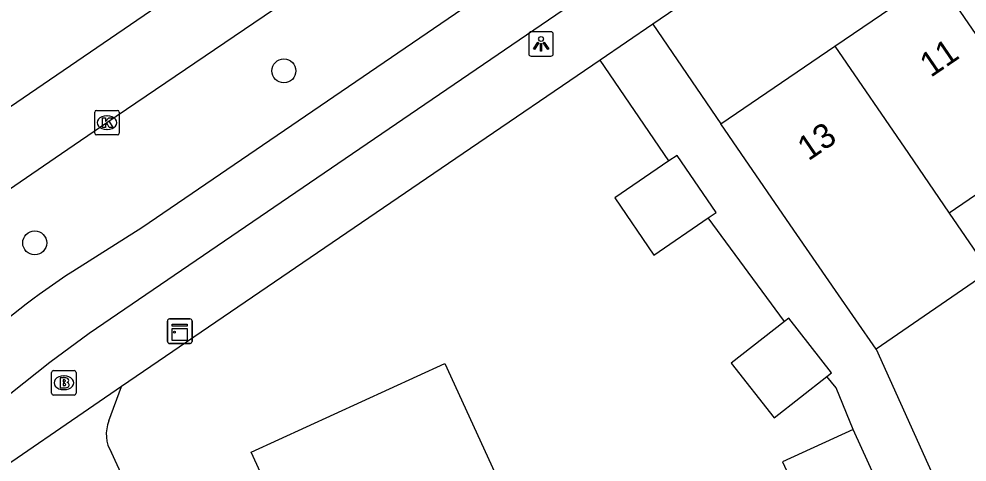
# Model space of a CAD drawing. Extents: x 158087 to 159494, y 382905 to 383981.
# Drawn here: x 158772.55 to 158811.22, y 383737.41 to 383755.5 of the extents above; entities that cross this region are included whole.
import ezdxf

# ---------------------------------------------------------------- set-up
doc = ezdxf.new("R2010")
doc.units = 0
for name, color, linetype in [('IMGEO_Boom', 7, 'Continuous'), ('IMGEO_Brandkraan', 7, 'Continuous'), ('IMGEO_Fietspad_gesloten', 7, 'Continuous'), ('IMGEO_Kast', 7, 'Continuous'), ('IMGEO_Kolk', 7, 'Continuous'), ('IMGEO_Lichtpunt', 7, 'Continuous'), ('IMGEO_Pand', 7, 'Continuous'), ('IMGEO_Pand_nummerreeks', 7, 'Continuous'), ('IMGEO_Rijbaan_regionaal_gesloten', 7, 'Continuous'), ('IMGEO_Voetpad_open', 7, 'Continuous')]:
    doc.layers.add(name, color=color, linetype=linetype)

msp = doc.modelspace()

# ---------------------------------------------------------------- linework, layer by layer
at = {"layer": 'IMGEO_Boom'}
for centre in [(158783.358, 383753.378), (158773.193, 383746.354)]:
    msp.add_circle(centre, 0.489, dxfattribs=at)
at = {"layer": 'IMGEO_Brandkraan'}
for p, q in [((158773.881, 383740.217), (158773.881, 383741.069)), ((158773.956, 383741.143), (158774.808, 383741.143)), ((158774.369, 383740.923), (158774.394, 383740.923)), ((158774.882, 383741.069), (158774.882, 383740.217)), ((158774.808, 383740.143), (158773.956, 383740.143)), ((158774.392, 383740.363), (158774.367, 383740.363))]:
    msp.add_line(p, q, dxfattribs=at)
for points in [[(158773.881, 383740.217), (158773.881, 383741.069)], [(158773.956, 383741.143), (158774.808, 383741.143)], [(158774.229, 383740.843), (158774.229, 383740.443), (158774.442, 383740.443)], [(158774.46, 383740.843), (158774.229, 383740.843)], [(158774.882, 383741.069), (158774.882, 383740.217)], [(158774.408, 383740.762), (158774.354, 383740.762), (158774.354, 383740.686)], [(158774.354, 383740.686), (158774.407, 383740.686)], [(158774.416, 383740.61), (158774.354, 383740.61), (158774.354, 383740.529)], [(158774.354, 383740.529), (158774.416, 383740.529)], [(158774.808, 383740.143), (158773.956, 383740.143)]]:
    msp.add_lwpolyline(points, dxfattribs=at)
for centre, radius, start, end in [((158773.958, 383741.067), 0.0765, 91.552, 178.448), ((158773.958, 383741.067), 0.0765, 91.552, 178.448), ((158774.464, 383740.698), 0.145, 59.4692, 91.5367), ((158774.806, 383741.067), 0.0765, 1.552, 88.448), ((158774.806, 383741.067), 0.0765, 1.552, 88.448), ((158774.409, 383740.724), 0.0379, 267.8285, 90.9355), ((158774.417, 383740.569), 0.0404, 269.8759, 90.5077), ((158774.448, 383740.694), 0.251, 268.6676, 293.5347), ((158774.489, 383740.745), 0.0922, 285.5137, 58.1501), ((158774.494, 383740.553), 0.105, 301.3115, 78.989), ((158773.958, 383740.219), 0.0765, 181.552, 268.448), ((158773.958, 383740.219), 0.0765, 181.552, 268.448), ((158774.806, 383740.219), 0.0765, 271.552, 358.448), ((158774.806, 383740.219), 0.0765, 271.552, 358.448)]:
    msp.add_arc(centre, radius, start, end, dxfattribs=at)
for centre, major_axis, ratio, start_param, end_param in [((158774.368, 383740.643), (-0.387, 0.002), 0.722429, 4.712389, 7.853982), ((158774.393, 383740.643), (-0.39, 0.002), 0.717154, 1.570796, 4.712389)]:
    msp.add_ellipse(centre, major_axis=major_axis, ratio=ratio, start_param=start_param, end_param=end_param, dxfattribs=at)
at = {"layer": 'IMGEO_Fietspad_gesloten'}
for points in [[(158770.209, 383738.701), (158772.212, 383740.22), (158773.808, 383741.481), (158775.412, 383742.665), (158786.151, 383750), (158825.828, 383777.101), (158827.694, 383778.373)], [(158823.485, 383778.528), (158822.201, 383777.465), (158802.55, 383764.044), (158777.556, 383746.976), (158774.741, 383745.191)]]:
    msp.add_lwpolyline(points, dxfattribs=at)
msp.add_arc((158791.144, 383719.983), 30.075, 123.0517, 133.1374, dxfattribs=at)
at = {"layer": 'IMGEO_Kast'}
for p, q in [((158778.61, 383742.325), (158778.61, 383743.166)), ((158778.61, 383743.166), (158778.61, 383742.325)), ((158778.685, 383743.25), (158779.526, 383743.25)), ((158779.526, 383743.25), (158778.685, 383743.25)), ((158779.61, 383743.175), (158779.61, 383742.334)), ((158779.61, 383742.334), (158779.61, 383743.175)), ((158779.535, 383742.25), (158778.694, 383742.25)), ((158778.694, 383742.25), (158779.535, 383742.25))]:
    msp.add_line(p, q, dxfattribs=at)
for points in [[(158778.805, 383743.04), (158779.405, 383743.04), (158779.405, 383742.955), (158778.805, 383742.955), (158778.805, 383743.04)], [(158778.805, 383742.865), (158779.405, 383742.865), (158779.405, 383742.376), (158778.805, 383742.376), (158778.805, 383742.865)]]:
    msp.add_lwpolyline(points, dxfattribs=at)
msp.add_circle((158778.889, 383742.714), 0.0377, dxfattribs=at)
for centre, start, end in [((158778.688, 383743.172), 92.4484, 184.2845), ((158778.688, 383743.172), 92.4484, 184.2845), ((158779.532, 383743.172), 2.4484, 94.2845), ((158779.532, 383743.172), 2.4484, 94.2845), ((158778.688, 383742.328), 182.4484, 274.2845), ((158778.688, 383742.328), 182.4484, 274.2845), ((158779.532, 383742.328), 272.4484, 4.2845), ((158779.532, 383742.328), 272.4484, 4.2845)]:
    msp.add_arc(centre, 0.0779, start, end, dxfattribs=at)
at = {"layer": 'IMGEO_Kolk'}
for p, q in [((158775.64, 383750.838), (158775.64, 383751.69)), ((158775.715, 383751.764), (158776.567, 383751.764)), ((158776.641, 383751.69), (158776.641, 383750.838)), ((158776.128, 383751.544), (158776.153, 383751.544)), ((158776.151, 383750.984), (158776.126, 383750.984)), ((158776.567, 383750.764), (158775.715, 383750.764))]:
    msp.add_line(p, q, dxfattribs=at)
for points in [[(158775.64, 383750.838), (158775.64, 383751.69)], [(158775.715, 383751.764), (158776.567, 383751.764)], [(158776.641, 383751.69), (158776.641, 383750.838)], [(158775.961, 383751.464), (158776.084, 383751.464), (158776.084, 383751.313), (158776.214, 383751.464), (158776.378, 383751.464), (158776.232, 383751.313), (158776.385, 383751.064), (158776.233, 383751.064), (158776.148, 383751.228), (158776.084, 383751.161), (158776.084, 383751.064), (158775.961, 383751.064), (158775.961, 383751.464)], [(158776.567, 383750.764), (158775.715, 383750.764)]]:
    msp.add_lwpolyline(points, dxfattribs=at)
for centre, start, end in [((158775.717, 383751.688), 91.552, 178.448), ((158775.717, 383751.688), 91.552, 178.448), ((158776.565, 383751.688), 1.552, 88.448), ((158776.565, 383751.688), 1.552, 88.448), ((158775.717, 383750.84), 181.552, 268.448), ((158775.717, 383750.84), 181.552, 268.448), ((158776.565, 383750.84), 271.552, 358.448), ((158776.565, 383750.84), 271.552, 358.448)]:
    msp.add_arc(centre, 0.0765, start, end, dxfattribs=at)
for centre, major_axis, ratio, start_param, end_param in [((158776.127, 383751.264), (-0.387, 0.002), 0.722429, 4.712389, 7.853982), ((158776.152, 383751.264), (-0.39, 0.002), 0.717154, 1.570796, 4.712389)]:
    msp.add_ellipse(centre, major_axis=major_axis, ratio=ratio, start_param=start_param, end_param=end_param, dxfattribs=at)
at = {"layer": 'IMGEO_Lichtpunt'}
for p, q in [((158793.348, 383754.882), (158793.348, 383754.075)), ((158793.348, 383754.882), (158793.348, 383754.075)), ((158794.25, 383754.977), (158793.442, 383754.977)), ((158794.25, 383754.977), (158793.442, 383754.977)), ((158794.344, 383754.075), (158794.344, 383754.882)), ((158794.344, 383754.075), (158794.344, 383754.882)), ((158793.442, 383753.981), (158794.25, 383753.981)), ((158793.442, 383753.981), (158794.25, 383753.981))]:
    msp.add_line(p, q, dxfattribs=at)
for points in [[(158793.722, 383754.546), (158793.761, 383754.518), (158793.573, 383754.256), (158793.535, 383754.283), (158793.722, 383754.546)], [(158793.824, 383754.498), (158793.871, 383754.498), (158793.871, 383754.176), (158793.824, 383754.176), (158793.824, 383754.498)], [(158793.934, 383754.518), (158793.972, 383754.545), (158794.159, 383754.283), (158794.12, 383754.255), (158793.934, 383754.518)]]:
    msp.add_lwpolyline(points, dxfattribs=at)
msp.add_circle((158793.847, 383754.68), 0.0994, dxfattribs=at)
for centre, start, end in [((158793.442, 383754.882), 90, 180), ((158793.442, 383754.882), 90, 180), ((158794.25, 383754.882), 0, 90), ((158794.25, 383754.882), 0, 90), ((158793.442, 383754.075), 180, 270), ((158793.442, 383754.075), 180, 270), ((158794.25, 383754.075), 270, 0), ((158794.25, 383754.075), 270, 360)]:
    msp.add_arc(centre, 0.0946, start, end, dxfattribs=at)
at = {"layer": 'IMGEO_Pand'}
for points in [[(158805.832, 383754.388), (158809.98, 383757.221)], [(158809.98, 383757.221), (158814.639, 383750.401)], [(158801.18, 383751.21), (158805.832, 383754.388)], [(158805.832, 383754.388), (158808.83, 383750), (158810.489, 383747.572)], [(158807.517, 383742.011), (158805.86, 383744.416), (158804.014, 383747.091), (158802.013, 383750), (158801.18, 383751.21)], [(158814.639, 383750.401), (158814.051, 383750), (158810.489, 383747.572)], [(158800.669, 383747.382), (158800.986, 383747.599), (158799.397, 383749.927), (158799.065, 383749.7)], [(158799.065, 383749.7), (158796.852, 383748.189), (158798.442, 383745.86), (158800.669, 383747.382)], [(158810.489, 383747.572), (158812.13, 383745.189), (158807.517, 383742.011)], [(158805.505, 383740.907), (158805.696, 383741.057), (158803.95, 383743.28), (158803.777, 383743.145)], [(158803.777, 383743.145), (158801.608, 383741.441), (158803.354, 383739.218), (158805.505, 383740.907)], [(158784.045, 383733.385), (158782.018, 383737.807), (158789.927, 383741.433), (158791.954, 383737.012)], [(158806.572, 383738.74), (158803.698, 383737.422), (158804.919, 383734.759), (158807.793, 383736.077)], [(158807.793, 383736.077), (158806.572, 383738.74)]]:
    msp.add_lwpolyline(points, dxfattribs=at)
at = {"layer": 'IMGEO_Rijbaan_regionaal_gesloten'}
for points in [[(158713.729, 383711.318), (158721.008, 383716.999), (158733.08, 383725.345), (158755.207, 383740.379), (158769.14, 383749.844), (158808.862, 383776.996), (158819.762, 383784.014)], [(158771.627, 383748.191), (158774.283, 383750), (158776.14, 383751.265), (158789.734, 383760.506), (158805.825, 383771.473)]]:
    msp.add_lwpolyline(points, dxfattribs=at)
at = {"layer": 'IMGEO_Voetpad_open'}
for points in [[(158828.874, 383776.067), (158828.287, 383775.67), (158798.403, 383755.28)], [(158798.403, 383755.28), (158796.257, 383753.816)], [(158798.403, 383755.28), (158801.18, 383751.21)], [(158796.257, 383753.816), (158790.665, 383750), (158776.735, 383740.495)], [(158799.065, 383749.7), (158796.257, 383753.816)], [(158803.777, 383743.145), (158800.669, 383747.382)], [(158807.517, 383742.011), (158812.164, 383731.686)], [(158806.572, 383738.74), (158805.879, 383740.432), (158805.505, 383740.907)], [(158776.735, 383740.495), (158770.42, 383736.17)], [(158776.222, 383739.093), (158776.735, 383740.495)], [(158807.49, 383670.238), (158805.585, 383674.403), (158789.206, 383710.108), (158777.497, 383735.633), (158777.33, 383735.613), (158776.323, 383737.792)]]:
    msp.add_lwpolyline(points, dxfattribs=at)
msp.add_arc((158777.546, 383738.541), 1.434, 157.3799, 211.4984, dxfattribs=at)

# ---------------------------------------------------------------- texts
at = {"layer": 'IMGEO_Pand_nummerreeks'}
for s, rotation, p in [('11', 34.3368, (158809.742, 383753.087)), ('13', 34.3388, (158804.75, 383749.677))]:
    msp.add_text(s, height=1, rotation=rotation, dxfattribs=at).set_placement(p)

doc.saveas('drawing.dxf')
